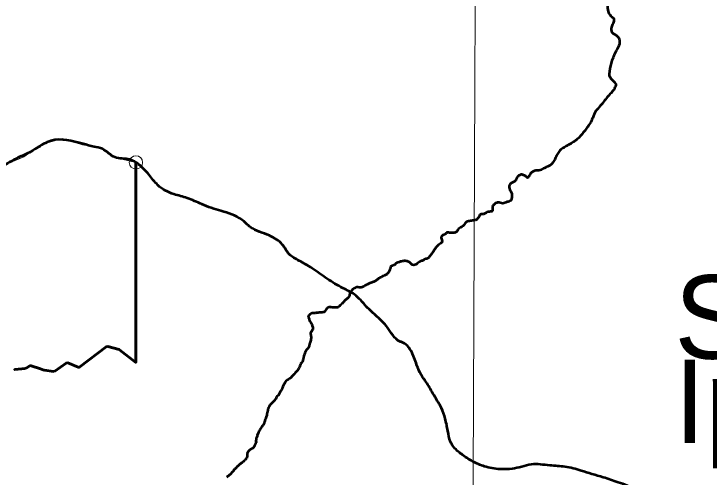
# Model space of a CAD drawing. Extents: x 553962 to 842807, y 8883888 to 9032388.
# Drawn here: x 805083 to 809243, y 9017123 to 9019896 of the extents above; entities that cross this region are included whole.
import ezdxf

# ---------------------------------------------------------------- set-up
doc = ezdxf.new("R2010")
doc.units = 0
doc.header["$LTSCALE"] = 160
doc.header["$PDMODE"] = 32
doc.header["$PDSIZE"] = 80
doc.layers.add('60', color=7, linetype='Continuous', lineweight=13)

msp = doc.modelspace()

# ---------------------------------------------------------------- linework, layer by layer
at = {"layer": '60', "lineweight": 25}
msp.add_line((806871.4, 9018111.6), (806871.4, 9018111.8), dxfattribs=at)
at = {"layer": '60', "lineweight": 53}
for p, q in [((805478.1, 9017782.4), (805635.8, 9017903.6)), ((805644.5, 9017905.3), (805712.4, 9017886.6)), ((805327.3, 9017756.2), (805396.9, 9017805.6)), ((805406.5, 9017806.7), (805468.2, 9017781.1)), ((805089.3, 9017766.5), (805151.7, 9017772.8)), ((805156, 9017774.3), (805178.5, 9017788.3)), ((805266.8, 9017762.3), (805320.1, 9017754.5))]:
    msp.add_line(p, q, dxfattribs=at)
at = {"layer": '60'}
for points in [[(807859, 9023695.8), (807825.4, 9015720.3), (807793.7, 9008559.4)], [(804196.9, 9018632.1), (804289.2, 9018661.4), (804426.7, 9018737.3), (804459.9, 9018765.7), (804516.8, 9018803.7), (804640, 9018846.3), (804763.3, 9018855.8), (804843.9, 9018912.8), (804952.9, 9018960.2), (805142.5, 9019040.8), (805242.1, 9019112), (805374.8, 9019149.9), (805493.3, 9019112), (805611.8, 9019093), (805687.7, 9019036.1), (805813.8, 9019006.6)]]:
    msp.add_lwpolyline(points, dxfattribs=at)
at = {"layer": '60', "lineweight": 53}
for points in [[(805813.8, 9019006.6), (805813.8, 9017808.7), (805715.9, 9017884.8), (805712.4, 9017886.6), (805644.5, 9017905.3), (805635.8, 9017903.6), (805478.1, 9017782.4)], [(805715.9, 9017884.8), (805813.8, 9017808.7), (805813.8, 9019006.6)], [(807557.2, 9018431.2), (807556.3, 9018431.1), (807554, 9018430), (807551.8, 9018429.9), (807550.1, 9018429.5), (807547.7, 9018428.8), (807539.2, 9018424.8), (807538.1, 9018423.5), (807537.3, 9018423.2), (807536.9, 9018422.7), (807533.9, 9018420.8), (807529.8, 9018419.6), (807527.3, 9018418.6), (807525.2, 9018418), (807522.7, 9018417.7), (807520.4, 9018417.2), (807518.3, 9018416.1), (807517.7, 9018415.7), (807516.4, 9018415.3), (807515.8, 9018414.5), (807510.7, 9018411.8), (807501.8, 9018405.8), (807496.2, 9018401.1), (807494.5, 9018399.4), (807492.6, 9018398), (807488.1, 9018395.3), (807485.9, 9018394.5), (807481.1, 9018392.8), (807478.7, 9018392.3), (807475.9, 9018392.3), (807469.5, 9018393.1), (807466.8, 9018394.2), (807462.9, 9018397.4), (807460.3, 9018399.1), (807456.1, 9018403), (807455.2, 9018403.9), (807454.8, 9018405.4), (807454.3, 9018405.7), (807454.1, 9018406.6), (807453, 9018407.7), (807450.4, 9018409.9), (807445.3, 9018412.4), (807442.4, 9018414.1), (807441.3, 9018414.5), (807436.9, 9018415), (807434.5, 9018414.8), (807431.2, 9018415.1), (807425, 9018417.5), (807422.8, 9018417.9), (807421.5, 9018417.9), (807420.2, 9018417.5), (807418, 9018416.9), (807415.6, 9018416), (807413.4, 9018415.4), (807408.5, 9018415.2), (807403.7, 9018414.6), (807396.8, 9018413.1), (807392.2, 9018411.7), (807389.6, 9018410.4), (807380.4, 9018407.3), (807375.6, 9018405.1), (807373.1, 9018404.1), (807371.1, 9018402.8), (807369.3, 9018401.1), (807367.4, 9018399.6), (807364.1, 9018395.9), (807361.9, 9018393.9), (807359.9, 9018392.6), (807357.1, 9018391.2), (807352.5, 9018389.1), (807350, 9018388.5), (807345.8, 9018387.2), (807343.5, 9018386.3), (807341.3, 9018385.2), (807338.5, 9018383), (807337.5, 9018381.2), (807336.6, 9018378.3), (807334.7, 9018371)], [(807334.7, 9018371), (807333.8, 9018368.7), (807332.6, 9018366.4), (807330.3, 9018359.4), (807329.1, 9018357), (807328.3, 9018354.6), (807328.3, 9018354.6), (807327.3, 9018352.2), (807324.8, 9018347.7), (807323.1, 9018345.2), (807319.3, 9018340.8), (807316.9, 9018338.7), (807312.7, 9018335.7), (807301.2, 9018329.8), (807298.6, 9018328.3), (807291.7, 9018325.2), (807289.2, 9018324.6), (807287.3, 9018323.7), (807282.2, 9018320.8), (807274.2, 9018317.9), (807274, 9018317.3), (807272.2, 9018315.9), (807270.1, 9018314.6), (807265.9, 9018311.2), (807261.6, 9018308.2), (807259.6, 9018306.4), (807255.5, 9018303.2), (807250.9, 9018300.5), (807246.8, 9018297.1), (807237.7, 9018292.2), (807235.3, 9018291.2), (807228.2, 9018289), (807225.7, 9018287.8), (807223.5, 9018287.2), (807221.1, 9018286.9), (807218.8, 9018286.3), (807214.4, 9018284.8), (807211.7, 9018283.7), (807209.1, 9018282.3), (807204.7, 9018279.4), (807202.2, 9018278), (807197.3, 9018274.7), (807194.8, 9018273.7), (807193.8, 9018273.5), (807189.6, 9018271.7), (807184.5, 9018269.2), (807179.5, 9018266.6), (807176.8, 9018264.8), (807171.7, 9018262), (807166.6, 9018259.8), (807161.3, 9018258.4), (807158.8, 9018258.4), (807156.1, 9018258), (807151.2, 9018257.9), (807148.5, 9018258.2), (807140.8, 9018259.5), (807136.1, 9018259.4), (807134.4, 9018259.2), (807128.6, 9018256.1), (807126.4, 9018255.1), (807123.8, 9018254.4), (807121.4, 9018253.6), (807119.1, 9018252.3), (807116.8, 9018250.8), (807114.4, 9018249.7), (807112.3, 9018248.2), (807110, 9018246.1), (807107.1, 9018242.5), (807104.3, 9018237.2), (807103.3, 9018236.5), (807102.8, 9018235.8), (807098.2, 9018232.4), (807095.8, 9018229.9), (807094.8, 9018225.5), (807094, 9018223.1), (807092.9, 9018218.4), (807092, 9018216), (807091.4, 9018213.8), (807091.2, 9018208.8), (807090.5, 9018206.6), (807089.4, 9018204.4), (807087.6, 9018201.7), (807085.9, 9018199.7), (807080.8, 9018194.4), (807077.9, 9018192), (807075.9, 9018190.1), (807073.7, 9018188.6), (807071.6, 9018186.7), (807067.6, 9018183.5), (807065.4, 9018181.3), (807063.2, 9018179.7), (807061.3, 9018178), (807059.7, 9018175.7), (807058, 9018173), (807056.1, 9018171.1), (807054.3, 9018168.2), (807052.4, 9018165.8), (807049.9, 9018163.4), (807047.2, 9018161.2), (807045.4, 9018158.9), (807038.9, 9018153.5)], [(806983.8, 9018139.1), (806979.5, 9018139.8), (806977.3, 9018139.8), (806973, 9018139.8), (806968.8, 9018139.3), (806966.5, 9018138.8), (806964.5, 9018138.2), (806962.4, 9018137.3), (806958.1, 9018134.2), (806956.6, 9018132.4), (806953.8, 9018128.4), (806952.4, 9018126.6), (806950.5, 9018124.5), (806945.5, 9018118.2), (806942.2, 9018112.9), (806941.7, 9018112.6), (806941.4, 9018112.2), (806941, 9018112), (806940.5, 9018111.5), (806939.5, 9018111.1), (806939.1, 9018110.7), (806936.4, 9018109.8), (806934.3, 9018109.3), (806932, 9018109.4), (806930, 9018109.2), (806927.8, 9018108.8), (806921.4, 9018109), (806909.8, 9018108), (806904.1, 9018107.2), (806900.2, 9018106.1), (806896.3, 9018105.6), (806892.4, 9018105.6), (806888.6, 9018105.2), (806886.6, 9018104.9), (806884.7, 9018105), (806880.9, 9018104.9), (806878.9, 9018104.7), (806875.1, 9018104.8), (806873.5, 9018104.7), (806867.5, 9018104), (806865.8, 9018103.6), (806863.7, 9018102.9), (806862.7, 9018102.3), (806862.1, 9018102.2), (806861.4, 9018101.6), (806856.1, 9018097.8), (806851.4, 9018094), (806849.8, 9018092.2), (806847.9, 9018089.5), (806844.9, 9018082.6), (806845, 9018080.8), (806845.6, 9018078.2), (806847.5, 9018075.1), (806849.2, 9018070.8), (806850.6, 9018064.7), (806851.3, 9018062.8), (806852.1, 9018061), (806854.5, 9018056.9), (806857.9, 9018051.3), (806859.3, 9018048.8), (806860.3, 9018046.8), (806861.2, 9018045.1), (806864.2, 9018040.4), (806865.1, 9018038.6), (806865.4, 9018037), (806867.7, 9018032.6), (806869, 9018028.8), (806870.7, 9018025), (806870.9, 9018023.8), (806871.9, 9018021.1), (806872.1, 9018019.2), (806872.2, 9018017.2), (806872.5, 9018013.3), (806872.1, 9018008.5), (806871.6, 9018007.4), (806870, 9018003.6), (806859, 9017983.8), (806861.7, 9017957.8), (806859.6, 9017943.9), (806859.2, 9017938.9), (806858.7, 9017937.9), (806855.5, 9017929.1), (806853.5, 9017925), (806852.2, 9017921.3), (806851.6, 9017917.5), (806850.4, 9017913.6), (806849.3, 9017907.7), (806849.3, 9017903.8), (806848.9, 9017901.8), (806848, 9017900), (806847, 9017898.6), (806843.7, 9017894.5), (806841.6, 9017892.6), (806841.6, 9017892.6), (806837.4, 9017888.3), (806831, 9017880.8), (806827.3, 9017873.6), (806826.3, 9017871.1), (806824.7, 9017866), (806823.9, 9017864), (806821.4, 9017859.3)], [(807038.9, 9018153.5), (807038.9, 9018153.4), (807032.6, 9018147.6), (807032.7, 9018147), (807031.4, 9018145.7), (807024.4, 9018139.9), (807021.2, 9018138.4), (807019.6, 9018137.8), (807019.6, 9018137.8), (807016.5, 9018137.3), (807015.4, 9018137.7), (807013.4, 9018137.6), (807007.3, 9018138.3), (807003, 9018138), (806994.5, 9018138.8), (806985.8, 9018138.9), (806983.8, 9018139.1)], [(806821.4, 9017859.3), (806819.5, 9017854.5), (806818.3, 9017849.8), (806817.8, 9017847.6), (806817.6, 9017845.2), (806817, 9017842.8), (806815.8, 9017835.8), (806815.2, 9017833.4), (806814.7, 9017831.1), (806814, 9017828.5), (806813, 9017824.1), (806812.4, 9017821.7), (806812.2, 9017819.5), (806810.6, 9017815.2), (806809.6, 9017813.2), (806809.1, 9017812.3), (806807.5, 9017811.1), (806804, 9017807.6), (806801.8, 9017805.2), (806798.7, 9017800), (806797.7, 9017797.8), (806796.2, 9017793.7), (806794.8, 9017789.2), (806794.3, 9017786.7), (806793.4, 9017784.4), (806792.2, 9017781.7), (806788.5, 9017775), (806787, 9017772.6), (806785.2, 9017767.3), (806782.8, 9017765.4), (806781.5, 9017763.9), (806779.8, 9017761.2), (806771.2, 9017750.6), (806766.3, 9017746.2), (806759.6, 9017738.7), (806754.6, 9017732.8), (806747.3, 9017724.5), (806744.5, 9017722), (806742.3, 9017720.3), (806740.5, 9017718), (806738.6, 9017716), (806737.9, 9017715.5), (806737.2, 9017714.7), (806733.1, 9017712), (806730.6, 9017710.8), (806725.4, 9017707.5), (806722.8, 9017706.1), (806720.3, 9017705), (806717.7, 9017703.4), (806713.2, 9017699.7), (806711.2, 9017697.3), (806707.5, 9017691.9), (806705.4, 9017689.3), (806700.2, 9017680), (806694.1, 9017670.2), (806691.7, 9017665), (806690.5, 9017659.9), (806689.8, 9017657.5), (806688.6, 9017654.8), (806687.9, 9017652.1), (806685.4, 9017647), (806682, 9017642), (806680.5, 9017639.3), (806678.6, 9017636.6), (806674.8, 9017629.1), (806673.1, 9017626.3), (806668.2, 9017616.4), (806666.6, 9017613.8), (806665.9, 9017613.1), (806665.7, 9017612.5), (806665.2, 9017612.3), (806664.3, 9017611.2), (806659.6, 9017607.4), (806657.6, 9017605.6), (806656.3, 9017603.9), (806654.7, 9017601.2), (806652.3, 9017596.5), (806650.3, 9017591.8), (806648.9, 9017589.5), (806646.8, 9017587.4), (806643.3, 9017582.3), (806641.2, 9017579.9), (806636.5, 9017575.5), (806634.2, 9017573.8), (806625, 9017564.1), (806617.3, 9017554.7), (806611, 9017546.4), (806606.1, 9017538.7), (806604.2, 9017533.9), (806602.7, 9017529), (806602.4, 9017526.7), (806602, 9017524.4), (806599.9, 9017515.5), (806598.4, 9017507.8), (806598.4, 9017507.8), (806598.2, 9017505.5), (806597.5, 9017503.1), (806597.5, 9017500.6), (806596.3, 9017493.8), (806593.2, 9017483.6), (806593.2, 9017483.5)], [(805468.2, 9017781.1), (805406.5, 9017806.7), (805396.9, 9017805.6), (805327.3, 9017756.2), (805320.1, 9017754.5), (805266.8, 9017762.3), (805262.9, 9017763.2), (805241.8, 9017770.5), (805187.1, 9017789.3), (805178.5, 9017788.3), (805156, 9017774.3), (805151.7, 9017772.8), (805089.3, 9017766.5), (805082.7, 9017763)], [(805187.1, 9017789.3), (805241.8, 9017770.5), (805262.9, 9017763.2)], [(806593.2, 9017483.5), (806592.2, 9017479.9), (806592, 9017479.7), (806591.4, 9017479.6), (806591.3, 9017479.5), (806591.1, 9017478.6), (806590.3, 9017477.3), (806588.1, 9017472.5), (806587.3, 9017470.3), (806584.6, 9017459.7), (806582.7, 9017453.3), (806582.4, 9017451), (806581.9, 9017449), (806580.5, 9017444.7), (806577.2, 9017438.3), (806575.8, 9017436.1), (806572.2, 9017431.8), (806568.2, 9017427.4), (806566.1, 9017424.7), (806564.5, 9017422.3), (806561.2, 9017415.5), (806557.9, 9017410.1), (806555.8, 9017406.9), (806554.1, 9017404.1), (806550.9, 9017399.6), (806549.6, 9017397), (806549.5, 9017395.9), (806548.2, 9017393), (806547.2, 9017391.1), (806546.5, 9017388.8), (806544.8, 9017385), (806539.5, 9017371.3), (806539, 9017368.8), (806537, 9017362.7), (806535.7, 9017360.2), (806533.9, 9017355.8), (806532.7, 9017352), (806532.1, 9017347.3), (806531.8, 9017339.3), (806532, 9017336.9), (806534.1, 9017334.2), (806534.1, 9017333.8), (806529.6, 9017325.8), (806529.1, 9017323.8), (806528.6, 9017323.4), (806528.4, 9017322.9), (806527.2, 9017320.8), (806526.2, 9017318.8), (806525.3, 9017316.5), (806524.3, 9017314.4), (806523.4, 9017312.3), (806522.1, 9017307.9), (806519.9, 9017303.7), (806518.9, 9017301.5), (806517.5, 9017299.3), (806515.7, 9017297.5), (806513.1, 9017295.1), (806511.3, 9017294.1), (806509.7, 9017293.8), (806509.4, 9017293.5), (806507.7, 9017292.9), (806506.4, 9017292.1), (806504.1, 9017291.1), (806490.5, 9017282.4), (806488.5, 9017280.6), (806487, 9017279), (806485.6, 9017276.9), (806482.8, 9017271.8), (806481.1, 9017267.6), (806480.1, 9017265), (806479.2, 9017260.1), (806478.8, 9017253.5), (806478.8, 9017251.1), (806476.2, 9017237.2), (806475.5, 9017237), (806475.3, 9017236.2), (806474.6, 9017235.8), (806473.6, 9017234.5), (806472.2, 9017232.6), (806470.3, 9017229.3), (806469.2, 9017227.8), (806468.7, 9017227.4), (806466.3, 9017224.9), (806461, 9017220.3), (806459.6, 9017219.2), (806458.4, 9017218), (806454.7, 9017215), (806449.8, 9017210.6), (806447.2, 9017208.7), (806444.2, 9017207.1), (806442.4, 9017206.2), (806440.7, 9017205.1), (806438.3, 9017203.1), (806434.5, 9017199.7), (806429.1, 9017193.4), (806425.9, 9017190.2), (806425.9, 9017190.2), (806422.9, 9017188.2), (806421.5, 9017186.9), (806420.2, 9017186.4), (806418.7, 9017185.4)], [(806418.7, 9017185.4), (806417.2, 9017184), (806412.8, 9017179.2), (806410.6, 9017177.2), (806407.1, 9017172.7), (806404, 9017169.9), (806396.5, 9017161.3), (806394.3, 9017158.2), (806393, 9017156.9), (806390.8, 9017154), (806387.6, 9017150.2), (806386.2, 9017148.7), (806380.5, 9017141.9), (806377.4, 9017139.1), (806375.1, 9017137.3), (806373.8, 9017135.9), (806372.2, 9017134.7), (806370.1, 9017132.6), (806368.4, 9017131.2), (806367, 9017130.2), (806365.8, 9017129.1), (806364.4, 9017128.4), (806359.8, 9017124.9), (806355.2, 9017122.4)]]:
    msp.add_lwpolyline(points, dxfattribs=at)
msp.add_ellipse((805472, 9017790.3), major_axis=(-9.89, 1.46), ratio=0.999088, start_param=1.323156, end_param=2.372445, dxfattribs=at)
msp.add_ellipse((805472, 9017790.3), major_axis=(-9.89, 1.46), ratio=0.999088, start_param=1.323156, end_param=2.372445, dxfattribs=at)
for points in [[(808679, 9019451.3), (808686.4, 9019475.7), (808656.5, 9019507.2), (808648.6, 9019551.4), (808664.3, 9019617.6), (808694.3, 9019685.4), (808710.1, 9019728), (808697.5, 9019759.5), (808664.3, 9019784.8), (808661.2, 9019816.3), (808670.7, 9019840), (808675.4, 9019863.6), (808658, 9019881), (808639.1, 9019920.4), (808643.8, 9020002.4), (808643.8, 9020048.1), (808640.7, 9020081.2), (808628.1, 9020108.1), (808640.7, 9020142.8), (808667.5, 9020202.9), (808697.5, 9020258.2), (808711.7, 9020322.8), (808713.2, 9020367), (808708.5, 9020385.3), (808727.4, 9020404.3), (808760.5, 9020442.1), (808795.2, 9020502.1), (808811, 9020540), (808844.1, 9020558.9), (808867.8, 9020574.7), (808863, 9020593.6), (808886.7, 9020623.6), (808916.7, 9020659.9), (808956.1, 9020682), (808989.2, 9020708.8)], [(808679, 9019451.3), (808666.1, 9019433.3), (808634.1, 9019397.4), (808592.2, 9019344.6), (808561.3, 9019306.7), (808542.4, 9019262.8), (808507.5, 9019206.9), (808431.5, 9019129.1), (808402.2, 9019111.8), (808375.3, 9019095.9), (808351, 9019078.3), (808333.8, 9019054), (808322.5, 9019030.4), (808309.2, 9019005.8), (808295.9, 9018992.8), (808258.6, 9018973.2), (808233.3, 9018959.9), (808198.1, 9018956.3), (808182.8, 9018947.3)], [(805813.8, 9019006.6), (805776.5, 9019023.8), (805687.5, 9019038.1), (805612.6, 9019088), (805563, 9019101), (805496.9, 9019117.8), (805304.7, 9019136.3), (805219.1, 9019092.2), (805175.7, 9019066.9), (805109.3, 9019035.4), (805005.8, 9018981.2), (804857.7, 9018922), (804792.6, 9018880.3), (804728.7, 9018856.4), (804658.6, 9018845.2), (804578.3, 9018829.1), (804513.2, 9018805.2), (804476.1, 9018779.9), (804430.1, 9018743.2), (804364.9, 9018704), (804286.9, 9018654.8), (804196.9, 9018632.1)], [(806958.1, 9018309.3), (806866.8, 9018373.3), (806790.6, 9018418.1), (806731, 9018457.8), (806690.6, 9018513.9), (806611.9, 9018568.9), (806500.1, 9018618.9), (806446.9, 9018663.7), (806322.4, 9018716.3), (806208, 9018756.2), (806120.3, 9018793.5), (806040.2, 9018816.7), (805945, 9018870.5), (805891.9, 9018933), (805827.3, 9018996.9), (805813.8, 9019006.6)], [(808183.3, 9018947.5), (808177.8, 9018943.6), (808173.2, 9018938), (808167.2, 9018925.6), (808162.4, 9018918.6), (808156.5, 9018915.5), (808151.9, 9018918.2), (808146.9, 9018923.8), (808137.8, 9018929.2), (808118.3, 9018934.3), (808109.8, 9018931.2), (808101.8, 9018924.2), (808090.7, 9018912), (808089.1, 9018906.2), (808083, 9018896.6), (808075.6, 9018889.8), (808066.9, 9018886.1), (808052.7, 9018876.8), (808047.5, 9018865.7), (808046.4, 9018856.9)], [(808046.4, 9018856.9), (808050.4, 9018843.5), (808059.3, 9018828.6), (808063, 9018819.9), (808063, 9018805.5), (808062.1, 9018797.1), (808060, 9018784.4), (808052.8, 9018776.1), (808040.3, 9018771.6), (808021.6, 9018765), (808008.3, 9018761.6), (807992.4, 9018765.5), (807972.6, 9018765.3), (807959.3, 9018757.6), (807948, 9018743.3), (807947.5, 9018736.1), (807948.2, 9018724.3), (807945.6, 9018714.7), (807935.8, 9018712.6), (807909.8, 9018705.4), (807893.5, 9018697.5), (807879.1, 9018697.3), (807872.1, 9018693.4), (807867.3, 9018683.8), (807858, 9018671.9), (807853.1, 9018664.4), (807844.7, 9018662), (807820.7, 9018657.3), (807798.2, 9018653.8), (807787.1, 9018648.1), (807779.5, 9018637.2), (807769.9, 9018626.1), (807756.4, 9018617.8), (807744.2, 9018609.3), (807735.9, 9018596), (807727.2, 9018588.7), (807713, 9018585), (807696, 9018585.2), (807684.1, 9018586.7), (807676.4, 9018587.1), (807669.3, 9018581.9), (807661.4, 9018575.6), (807650.8, 9018570.6), (807641.2, 9018562.8), (807640.3, 9018556), (807644.2, 9018543.8), (807643.3, 9018528.3), (807636.1, 9018521.9), (807624.2, 9018512.8), (807613.7, 9018502.6), (807604.1, 9018490.3), (807594.3, 9018475.8), (807581.7, 9018457.9), (807570.6, 9018443.7), (807560.1, 9018431.5)], [(808977.2, 9016861.5), (808974.8, 9016865.3), (808915.3, 9016940.6), (808872.3, 9016984), (808808.9, 9017042.7), (808698.4, 9017091.5), (808609.4, 9017121.1), (808542.1, 9017140.5), (808478.5, 9017161.1), (808381.8, 9017184.4), (808291.5, 9017192.4), (808178.2, 9017197.9), (808122, 9017184.2), (808006.1, 9017169.4), (807909.4, 9017183.8), (807836.9, 9017212.1), (807769.7, 9017254.3), (807743.1, 9017274.8), (807696.3, 9017333.4), (807680.1, 9017399.6), (807664, 9017473.5), (807641.4, 9017535.9), (807591, 9017623.8), (807570.8, 9017659.5), (807529.1, 9017722), (807500.1, 9017778.1), (807471.3, 9017855.8), (807409.3, 9017928.5), (807392.8, 9017934.9), (807319.4, 9018017.9), (807256.1, 9018083), (807194, 9018143), (807120.6, 9018215.8), (807052, 9018254.2), (806958.1, 9018309.3)]]:
    msp.add_spline(points, degree=3, dxfattribs=at)
at = {"layer": '60', "lineweight": 25}
for points in [[(808679, 9019451.3), (808666.1, 9019433.3), (808634.1, 9019397.4), (808592.2, 9019344.6), (808561.3, 9019306.7), (808542.4, 9019262.8), (808507.5, 9019206.9), (808431.5, 9019129.1), (808402.2, 9019111.8), (808375.3, 9019095.9), (808351, 9019078.3), (808333.8, 9019054), (808322.5, 9019030.4), (808309.2, 9019005.8), (808295.9, 9018992.8), (808258.6, 9018973.2), (808233.3, 9018959.9), (808198.1, 9018956.3), (808182.8, 9018947.3)], [(808183.3, 9018947.5), (808177.8, 9018943.6), (808173.2, 9018938), (808167.2, 9018925.6), (808162.4, 9018918.6), (808156.5, 9018915.5), (808151.9, 9018918.2), (808146.9, 9018923.8), (808137.8, 9018929.2), (808118.3, 9018934.3), (808109.8, 9018931.2), (808101.8, 9018924.2), (808090.7, 9018912), (808089.1, 9018906.2), (808083, 9018896.6), (808075.6, 9018889.8), (808066.9, 9018886.1), (808052.7, 9018876.8), (808047.5, 9018865.7), (808046.4, 9018856.9)], [(808046.4, 9018856.9), (808050.4, 9018843.5), (808059.3, 9018828.6), (808063, 9018819.9), (808063, 9018805.5), (808062.1, 9018797.1), (808060, 9018784.4), (808052.8, 9018776.1), (808040.3, 9018771.6), (808021.6, 9018765), (808008.3, 9018761.6), (807992.4, 9018765.5), (807972.6, 9018765.3), (807959.3, 9018757.6), (807948, 9018743.3), (807947.5, 9018736.1), (807948.2, 9018724.3), (807945.6, 9018714.7), (807935.8, 9018712.6), (807909.8, 9018705.4), (807893.5, 9018697.5), (807879.1, 9018697.3), (807872.1, 9018693.4), (807867.3, 9018683.8), (807858, 9018671.9), (807853.1, 9018664.4), (807844.7, 9018662), (807820.7, 9018657.3), (807798.2, 9018653.8), (807787.1, 9018648.1), (807779.5, 9018637.2), (807769.9, 9018626.1), (807756.4, 9018617.8), (807744.2, 9018609.3), (807735.9, 9018596), (807727.2, 9018588.7), (807713, 9018585), (807696, 9018585.2), (807684.1, 9018586.7), (807676.4, 9018587.1), (807669.3, 9018581.9), (807661.4, 9018575.6), (807650.8, 9018570.6), (807641.2, 9018562.8), (807640.3, 9018556), (807644.2, 9018543.8), (807643.3, 9018528.3), (807636.1, 9018521.9), (807624.2, 9018512.8), (807613.7, 9018502.6), (807604.1, 9018490.3), (807594.3, 9018475.8), (807581.7, 9018457.9), (807570.6, 9018443.7), (807560.1, 9018431.5)]]:
    msp.add_spline(points, degree=3, dxfattribs=at)
at = {"layer": '60'}
for points in [[(805813.8, 9019006.6), (805827.3, 9018996.9), (805891.9, 9018933), (805945, 9018870.5), (806040.2, 9018816.7), (806120.3, 9018793.5), (806208, 9018756.2), (806322.4, 9018716.3), (806446.9, 9018663.7), (806500.1, 9018618.9), (806611.9, 9018568.9), (806690.6, 9018513.9), (806731, 9018457.8), (806790.6, 9018418.1), (806866.8, 9018373.3), (806958.1, 9018309.3)], [(806958.1, 9018309.3), (807052, 9018254.2), (807120.6, 9018215.8), (807194, 9018143), (807256.1, 9018083), (807319.4, 9018017.9), (807392.8, 9017934.9), (807409.3, 9017928.5), (807471.3, 9017855.8), (807500.1, 9017778.1), (807529.1, 9017722), (807570.8, 9017659.5), (807591, 9017623.8), (807641.4, 9017535.9), (807664, 9017473.5), (807680.1, 9017399.6), (807696.3, 9017333.4), (807743.1, 9017274.8), (807769.7, 9017254.3), (807836.9, 9017212.1), (807909.4, 9017183.8), (808006.1, 9017169.4), (808122, 9017184.2), (808178.2, 9017197.9), (808291.5, 9017192.4), (808381.8, 9017184.4), (808478.5, 9017161.1), (808542.1, 9017140.5), (808609.4, 9017121.1), (808698.4, 9017091.5), (808808.9, 9017042.7), (808872.3, 9016984), (808915.3, 9016940.6), (808974.8, 9016865.3), (808977.2, 9016861.5)]]:
    msp.add_spline(points, degree=3, dxfattribs=at)
at = {"layer": '60', "lineweight": 53}
msp.add_open_spline([(807560.1, 9018431.5), (807559.2, 9018431.4), (807558.3, 9018431.3), (807557.2, 9018431.2)], degree=3, dxfattribs=at)
at = {"layer": '60'}
msp.add_point((805813.8, 9019006.6), dxfattribs=at)

# ---------------------------------------------------------------- texts
for s, p in [('Santana do', (809035.9, 9017831.7)), ('Ipanema', (809035.9, 9017326.7))]:
    msp.add_text(s, height=500, dxfattribs=at).set_placement(p)

doc.saveas('drawing.dxf')
